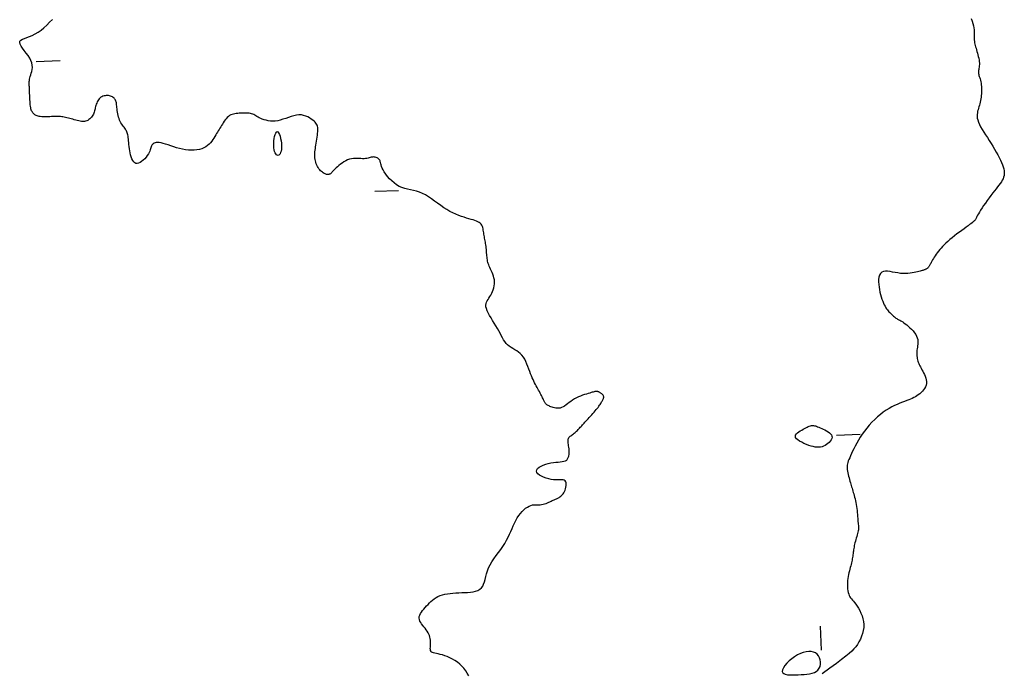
# Model space of a CAD drawing. Header units: millimetres. Extents: x 32690613 to 32693367, y 5343692 to 5344708.
# Tile 707 of 1009: x 32693151 to 32693193, y 5343789 to 5343817. Entities that reach past the tile are written whole.
import ezdxf

# ---------------------------------------------------------------- set-up
doc = ezdxf.new("R2010")
doc.units = ezdxf.units.MM
doc.header["$LTSCALE"] = 20
doc.layers.add('02-DGM_HL_493.00', color=102, linetype='Continuous')

msp = doc.modelspace()

# ---------------------------------------------------------------- linework, layer by layer
at = {"layer": '02-DGM_HL_493.00', "elevation": 493, "flags": 128}
for points in [[(32693170.028, 5343789.357), (32693169.964, 5343789.47), (32693169.897, 5343789.577), (32693169.823, 5343789.679), (32693169.74, 5343789.773), (32693169.649, 5343789.86), (32693169.549, 5343789.938), (32693169.444, 5343790.008), (32693169.336, 5343790.07), (32693169.227, 5343790.125), (32693169.119, 5343790.171), (32693169.015, 5343790.21), (32693168.916, 5343790.242), (32693168.825, 5343790.266), (32693168.743, 5343790.284), (32693168.669, 5343790.299), (32693168.604, 5343790.313), (32693168.548, 5343790.327), (32693168.502, 5343790.343), (32693168.465, 5343790.363), (32693168.438, 5343790.39), (32693168.42, 5343790.424), (32693168.411, 5343790.465), (32693168.408, 5343790.513), (32693168.41, 5343790.566), (32693168.414, 5343790.622), (32693168.418, 5343790.682), (32693168.421, 5343790.744), (32693168.421, 5343790.806), (32693168.416, 5343790.868), (32693168.406, 5343790.93), (32693168.391, 5343790.992), (32693168.37, 5343791.054), (32693168.344, 5343791.116), (32693168.313, 5343791.177), (32693168.277, 5343791.238), (32693168.235, 5343791.299), (32693168.189, 5343791.36), (32693168.14, 5343791.42), (32693168.091, 5343791.481), (32693168.045, 5343791.542), (32693168.004, 5343791.603), (32693167.971, 5343791.664), (32693167.948, 5343791.726), (32693167.938, 5343791.788), (32693167.943, 5343791.851), (32693167.962, 5343791.914), (32693167.992, 5343791.978), (32693168.032, 5343792.042), (32693168.08, 5343792.106), (32693168.134, 5343792.171), (32693168.192, 5343792.236), (32693168.252, 5343792.301), (32693168.312, 5343792.365), (32693168.373, 5343792.429), (32693168.436, 5343792.491), (32693168.503, 5343792.55), (32693168.573, 5343792.605), (32693168.648, 5343792.656), (32693168.73, 5343792.701), (32693168.818, 5343792.74), (32693168.915, 5343792.771), (32693169.018, 5343792.796), (32693169.128, 5343792.815), (32693169.242, 5343792.829), (32693169.361, 5343792.84), (32693169.483, 5343792.848), (32693169.606, 5343792.854), (32693169.731, 5343792.859), (32693169.856, 5343792.864), (32693169.978, 5343792.871), (32693170.097, 5343792.882), (32693170.209, 5343792.898), (32693170.313, 5343792.922), (32693170.407, 5343792.955), (32693170.489, 5343793), (32693170.557, 5343793.058), (32693170.61, 5343793.13), (32693170.65, 5343793.215), (32693170.682, 5343793.312), (32693170.71, 5343793.418), (32693170.737, 5343793.532), (32693170.769, 5343793.652), (32693170.807, 5343793.777), (32693170.858, 5343793.903), (32693170.923, 5343794.031), (32693171, 5343794.159), (32693171.086, 5343794.288), (32693171.178, 5343794.416), (32693171.273, 5343794.545), (32693171.367, 5343794.674), (32693171.457, 5343794.803), (32693171.54, 5343794.931), (32693171.614, 5343795.059), (32693171.679, 5343795.186), (32693171.738, 5343795.311), (32693171.792, 5343795.434), (32693171.843, 5343795.555), (32693171.895, 5343795.672), (32693171.947, 5343795.785), (32693172.003, 5343795.894), (32693172.064, 5343795.998), (32693172.13, 5343796.096), (32693172.198, 5343796.187), (32693172.27, 5343796.269), (32693172.343, 5343796.343), (32693172.417, 5343796.407), (32693172.491, 5343796.459), (32693172.563, 5343796.5), (32693172.634, 5343796.528), (32693172.703, 5343796.545), (32693172.77, 5343796.554), (32693172.836, 5343796.557), (32693172.9, 5343796.557), (32693172.964, 5343796.557), (32693173.027, 5343796.557), (32693173.089, 5343796.562), (32693173.151, 5343796.573), (32693173.212, 5343796.589), (32693173.272, 5343796.609), (32693173.33, 5343796.632), (32693173.386, 5343796.656), (32693173.439, 5343796.681), (32693173.488, 5343796.705), (32693173.533, 5343796.727), (32693173.574, 5343796.746), (32693173.611, 5343796.762), (32693173.645, 5343796.776), (32693173.676, 5343796.79), (32693173.707, 5343796.803), (32693173.736, 5343796.816), (32693173.765, 5343796.83), (32693173.795, 5343796.845), (32693173.826, 5343796.864), (32693173.859, 5343796.885), (32693173.891, 5343796.909), (32693173.924, 5343796.938), (32693173.957, 5343796.972), (32693173.988, 5343797.011), (32693174.018, 5343797.056), (32693174.046, 5343797.108), (32693174.072, 5343797.167), (32693174.094, 5343797.23), (32693174.111, 5343797.295), (32693174.122, 5343797.359), (32693174.125, 5343797.421), (32693174.12, 5343797.476), (32693174.105, 5343797.523), (32693174.079, 5343797.56), (32693174.04, 5343797.584), (32693173.99, 5343797.597), (32693173.929, 5343797.602), (32693173.858, 5343797.603), (32693173.778, 5343797.603), (32693173.69, 5343797.603), (32693173.594, 5343797.608), (32693173.492, 5343797.62), (32693173.386, 5343797.642), (32693173.278, 5343797.672), (32693173.173, 5343797.711), (32693173.077, 5343797.755), (32693172.994, 5343797.804), (32693172.928, 5343797.857), (32693172.884, 5343797.912), (32693172.867, 5343797.968), (32693172.88, 5343798.024), (32693172.92, 5343798.079), (32693172.982, 5343798.131), (32693173.062, 5343798.179), (32693173.157, 5343798.223), (32693173.26, 5343798.262), (32693173.369, 5343798.293), (32693173.479, 5343798.318), (32693173.586, 5343798.333), (32693173.688, 5343798.344), (32693173.784, 5343798.35), (32693173.874, 5343798.357), (32693173.955, 5343798.366), (32693174.028, 5343798.38), (32693174.09, 5343798.402), (32693174.142, 5343798.435), (32693174.181, 5343798.481), (32693174.21, 5343798.538), (32693174.229, 5343798.603), (32693174.24, 5343798.674), (32693174.245, 5343798.749), (32693174.244, 5343798.825), (32693174.239, 5343798.899), (32693174.232, 5343798.97), (32693174.224, 5343799.034), (32693174.216, 5343799.092), (32693174.208, 5343799.145), (32693174.202, 5343799.193), (32693174.2, 5343799.236), (32693174.201, 5343799.275), (32693174.206, 5343799.311), (32693174.217, 5343799.344), (32693174.235, 5343799.375), (32693174.258, 5343799.404), (32693174.286, 5343799.431), (32693174.317, 5343799.458), (32693174.351, 5343799.484), (32693174.387, 5343799.509), (32693174.423, 5343799.535), (32693174.459, 5343799.562), (32693174.494, 5343799.59), (32693174.527, 5343799.619), (32693174.56, 5343799.65), (32693174.592, 5343799.68), (32693174.623, 5343799.712), (32693174.653, 5343799.744), (32693174.683, 5343799.776), (32693174.714, 5343799.809), (32693174.744, 5343799.841), (32693174.774, 5343799.874), (32693174.806, 5343799.908), (32693174.839, 5343799.944), (32693174.873, 5343799.981), (32693174.91, 5343800.021), (32693174.95, 5343800.065), (32693174.994, 5343800.111), (32693175.04, 5343800.162), (32693175.09, 5343800.216), (32693175.141, 5343800.271), (32693175.193, 5343800.329), (32693175.244, 5343800.386), (32693175.294, 5343800.443), (32693175.341, 5343800.499), (32693175.385, 5343800.552), (32693175.425, 5343800.602), (32693175.46, 5343800.649), (32693175.492, 5343800.693), (32693175.52, 5343800.734), (32693175.546, 5343800.773), (32693175.57, 5343800.81), (32693175.591, 5343800.845), (32693175.611, 5343800.878), (32693175.63, 5343800.909), (32693175.648, 5343800.939), (32693175.664, 5343800.967), (32693175.677, 5343800.994), (32693175.688, 5343801.02), (32693175.695, 5343801.045), (32693175.698, 5343801.069), (32693175.697, 5343801.092), (32693175.692, 5343801.115), (32693175.683, 5343801.136), (32693175.67, 5343801.157), (32693175.655, 5343801.177), (32693175.637, 5343801.196), (32693175.617, 5343801.214), (32693175.596, 5343801.231), (32693175.575, 5343801.246), (32693175.553, 5343801.26), (32693175.532, 5343801.273), (32693175.51, 5343801.284), (32693175.489, 5343801.294), (32693175.467, 5343801.302), (32693175.445, 5343801.308), (32693175.422, 5343801.312), (32693175.4, 5343801.314), (32693175.376, 5343801.314), (32693175.351, 5343801.312), (32693175.324, 5343801.308), (32693175.292, 5343801.301), (32693175.256, 5343801.292), (32693175.214, 5343801.281), (32693175.165, 5343801.267), (32693175.108, 5343801.25), (32693175.041, 5343801.231), (32693174.968, 5343801.208), (32693174.888, 5343801.183), (32693174.805, 5343801.154), (32693174.719, 5343801.121), (32693174.633, 5343801.085), (32693174.548, 5343801.044), (32693174.467, 5343801), (32693174.39, 5343800.951), (32693174.317, 5343800.899), (32693174.247, 5343800.847), (32693174.181, 5343800.796), (32693174.117, 5343800.748), (32693174.054, 5343800.705), (32693173.992, 5343800.668), (32693173.93, 5343800.64), (32693173.869, 5343800.621), (32693173.807, 5343800.612), (32693173.747, 5343800.611), (32693173.687, 5343800.616), (32693173.631, 5343800.626), (32693173.576, 5343800.639), (32693173.526, 5343800.655), (32693173.479, 5343800.672), (32693173.437, 5343800.689), (32693173.399, 5343800.706), (32693173.365, 5343800.722), (32693173.336, 5343800.739), (32693173.309, 5343800.757), (32693173.286, 5343800.775), (32693173.266, 5343800.794), (32693173.248, 5343800.813), (32693173.233, 5343800.834), (32693173.219, 5343800.856), (32693173.206, 5343800.881), (32693173.193, 5343800.908), (32693173.18, 5343800.937), (32693173.166, 5343800.97), (32693173.15, 5343801.007), (32693173.131, 5343801.048), (32693173.109, 5343801.093), (32693173.084, 5343801.142), (32693173.056, 5343801.195), (32693173.027, 5343801.25), (32693172.996, 5343801.308), (32693172.963, 5343801.367), (32693172.93, 5343801.428), (32693172.897, 5343801.489), (32693172.863, 5343801.55), (32693172.829, 5343801.613), (32693172.795, 5343801.677), (32693172.761, 5343801.744), (32693172.727, 5343801.815), (32693172.693, 5343801.891), (32693172.659, 5343801.973), (32693172.624, 5343802.062), (32693172.589, 5343802.158), (32693172.552, 5343802.259), (32693172.514, 5343802.363), (32693172.473, 5343802.468), (32693172.427, 5343802.57), (32693172.377, 5343802.668), (32693172.322, 5343802.759), (32693172.26, 5343802.84), (32693172.191, 5343802.91), (32693172.117, 5343802.971), (32693172.039, 5343803.024), (32693171.959, 5343803.073), (32693171.879, 5343803.12), (32693171.802, 5343803.168), (32693171.728, 5343803.219), (32693171.659, 5343803.275), (32693171.598, 5343803.339), (32693171.542, 5343803.411), (32693171.49, 5343803.489), (32693171.441, 5343803.574), (32693171.392, 5343803.665), (32693171.341, 5343803.761), (32693171.288, 5343803.862), (32693171.229, 5343803.967), (32693171.165, 5343804.076), (32693171.096, 5343804.186), (32693171.027, 5343804.297), (32693170.96, 5343804.407), (32693170.897, 5343804.513), (32693170.842, 5343804.615), (32693170.797, 5343804.71), (32693170.766, 5343804.797), (32693170.749, 5343804.875), (32693170.747, 5343804.945), (32693170.757, 5343805.009), (32693170.776, 5343805.069), (32693170.803, 5343805.126), (32693170.837, 5343805.183), (32693170.874, 5343805.241), (32693170.913, 5343805.303), (32693170.952, 5343805.37), (32693170.989, 5343805.441), (32693171.024, 5343805.516), (32693171.054, 5343805.594), (32693171.08, 5343805.674), (32693171.098, 5343805.756), (32693171.109, 5343805.839), (32693171.111, 5343805.923), (32693171.103, 5343806.005), (32693171.086, 5343806.087), (32693171.063, 5343806.168), (32693171.034, 5343806.246), (32693171.003, 5343806.322), (32693170.971, 5343806.394), (32693170.939, 5343806.462), (32693170.909, 5343806.526), (32693170.884, 5343806.585), (32693170.863, 5343806.641), (32693170.845, 5343806.693), (32693170.83, 5343806.744), (32693170.818, 5343806.795), (32693170.808, 5343806.846), (32693170.8, 5343806.899), (32693170.793, 5343806.955), (32693170.787, 5343807.015), (32693170.781, 5343807.079), (32693170.776, 5343807.144), (32693170.771, 5343807.212), (32693170.765, 5343807.279), (32693170.759, 5343807.347), (32693170.752, 5343807.412), (32693170.744, 5343807.476), (32693170.735, 5343807.537), (32693170.725, 5343807.595), (32693170.714, 5343807.651), (32693170.702, 5343807.706), (32693170.691, 5343807.76), (32693170.68, 5343807.814), (32693170.669, 5343807.868), (32693170.66, 5343807.923), (32693170.652, 5343807.98), (32693170.645, 5343808.037), (32693170.637, 5343808.094), (32693170.626, 5343808.15), (32693170.613, 5343808.205), (32693170.596, 5343808.256), (32693170.573, 5343808.304), (32693170.544, 5343808.347), (32693170.507, 5343808.384), (32693170.463, 5343808.418), (32693170.411, 5343808.448), (32693170.351, 5343808.475), (32693170.284, 5343808.5), (32693170.208, 5343808.525), (32693170.125, 5343808.55), (32693170.034, 5343808.577), (32693169.936, 5343808.606), (32693169.83, 5343808.638), (32693169.718, 5343808.675), (32693169.601, 5343808.716), (32693169.48, 5343808.765), (32693169.356, 5343808.82), (32693169.23, 5343808.884), (32693169.102, 5343808.958), (32693168.974, 5343809.041), (32693168.845, 5343809.131), (32693168.716, 5343809.225), (32693168.588, 5343809.32), (32693168.459, 5343809.412), (32693168.33, 5343809.498), (32693168.202, 5343809.575), (32693168.075, 5343809.64), (32693167.948, 5343809.691), (32693167.822, 5343809.729), (32693167.697, 5343809.76), (32693167.574, 5343809.787), (32693167.453, 5343809.815), (32693167.334, 5343809.846), (32693167.217, 5343809.885), (32693167.104, 5343809.936), (32693166.994, 5343810.001), (32693166.889, 5343810.079), (32693166.789, 5343810.167), (32693166.697, 5343810.26), (32693166.613, 5343810.357), (32693166.538, 5343810.453), (32693166.475, 5343810.546), (32693166.424, 5343810.632), (32693166.385, 5343810.709), (32693166.357, 5343810.777), (32693166.338, 5343810.836), (32693166.325, 5343810.889), (32693166.315, 5343810.935), (32693166.307, 5343810.975), (32693166.296, 5343811.011), (32693166.282, 5343811.043), (32693166.262, 5343811.073), (32693166.237, 5343811.099), (32693166.207, 5343811.121), (32693166.173, 5343811.14), (32693166.135, 5343811.155), (32693166.096, 5343811.165), (32693166.055, 5343811.171), (32693166.013, 5343811.172), (32693165.972, 5343811.168), (32693165.929, 5343811.16), (32693165.886, 5343811.149), (32693165.841, 5343811.137), (32693165.793, 5343811.125), (32693165.742, 5343811.114), (32693165.687, 5343811.106), (32693165.627, 5343811.101), (32693165.562, 5343811.101), (32693165.492, 5343811.104), (32693165.418, 5343811.108), (32693165.342, 5343811.111), (32693165.262, 5343811.111), (32693165.181, 5343811.107), (32693165.099, 5343811.097), (32693165.016, 5343811.077), (32693164.934, 5343811.048), (32693164.853, 5343811.011), (32693164.775, 5343810.967), (32693164.7, 5343810.918), (32693164.629, 5343810.867), (32693164.564, 5343810.815), (32693164.504, 5343810.764), (32693164.452, 5343810.716), (32693164.408, 5343810.673), (32693164.37, 5343810.634), (32693164.339, 5343810.6), (32693164.312, 5343810.57), (32693164.288, 5343810.543), (32693164.267, 5343810.52), (32693164.248, 5343810.5), (32693164.228, 5343810.482), (32693164.207, 5343810.467), (32693164.185, 5343810.454), (32693164.161, 5343810.445), (32693164.136, 5343810.438), (32693164.11, 5343810.435), (32693164.081, 5343810.435), (32693164.05, 5343810.44), (32693164.018, 5343810.449), (32693163.983, 5343810.463), (32693163.946, 5343810.481), (32693163.909, 5343810.503), (32693163.871, 5343810.53), (32693163.833, 5343810.561), (32693163.795, 5343810.596), (32693163.759, 5343810.636), (32693163.725, 5343810.679), (32693163.693, 5343810.727), (32693163.664, 5343810.778), (32693163.638, 5343810.832), (32693163.615, 5343810.889), (32693163.595, 5343810.948), (32693163.579, 5343811.008), (32693163.566, 5343811.069), (32693163.557, 5343811.132), (32693163.553, 5343811.194), (32693163.552, 5343811.257), (32693163.554, 5343811.321), (32693163.56, 5343811.387), (32693163.567, 5343811.455), (32693163.577, 5343811.525), (32693163.588, 5343811.599), (32693163.6, 5343811.675), (32693163.613, 5343811.756), (32693163.626, 5343811.839), (32693163.638, 5343811.922), (32693163.65, 5343812.006), (32693163.66, 5343812.087), (32693163.669, 5343812.165), (32693163.675, 5343812.238), (32693163.678, 5343812.304), (32693163.678, 5343812.363), (32693163.674, 5343812.415), (32693163.665, 5343812.462), (32693163.651, 5343812.506), (32693163.63, 5343812.548), (32693163.602, 5343812.588), (32693163.566, 5343812.63), (32693163.522, 5343812.673), (32693163.469, 5343812.719), (32693163.407, 5343812.767), (32693163.337, 5343812.813), (32693163.26, 5343812.856), (32693163.175, 5343812.892), (32693163.084, 5343812.92), (32693162.988, 5343812.937), (32693162.886, 5343812.94), (32693162.78, 5343812.929), (32693162.67, 5343812.905), (32693162.558, 5343812.872), (32693162.444, 5343812.834), (32693162.329, 5343812.794), (32693162.215, 5343812.756), (32693162.103, 5343812.722), (32693161.992, 5343812.697), (32693161.885, 5343812.682), (32693161.783, 5343812.679), (32693161.684, 5343812.684), (32693161.591, 5343812.697), (32693161.503, 5343812.715), (32693161.422, 5343812.739), (32693161.347, 5343812.766), (32693161.28, 5343812.794), (32693161.22, 5343812.823), (32693161.166, 5343812.851), (32693161.117, 5343812.879), (32693161.072, 5343812.906), (32693161.029, 5343812.93), (32693160.986, 5343812.953), (32693160.943, 5343812.972), (32693160.897, 5343812.987), (32693160.848, 5343812.999), (32693160.795, 5343813.008), (32693160.74, 5343813.013), (32693160.682, 5343813.016), (32693160.622, 5343813.016), (32693160.561, 5343813.015), (32693160.5, 5343813.014), (32693160.437, 5343813.011), (32693160.375, 5343813.009), (32693160.313, 5343813.005), (32693160.251, 5343813), (32693160.191, 5343812.991), (32693160.133, 5343812.979), (32693160.076, 5343812.962), (32693160.021, 5343812.939), (32693159.969, 5343812.91), (32693159.919, 5343812.873), (32693159.872, 5343812.829), (32693159.828, 5343812.78), (32693159.786, 5343812.727), (32693159.746, 5343812.671), (32693159.707, 5343812.613), (32693159.67, 5343812.554), (32693159.634, 5343812.496), (32693159.6, 5343812.439), (32693159.565, 5343812.383), (32693159.531, 5343812.328), (32693159.497, 5343812.272), (32693159.463, 5343812.215), (32693159.427, 5343812.157), (32693159.391, 5343812.097), (32693159.352, 5343812.035), (32693159.312, 5343811.969), (32693159.269, 5343811.902), (32693159.221, 5343811.835), (32693159.169, 5343811.769), (32693159.112, 5343811.706), (32693159.047, 5343811.648), (32693158.974, 5343811.595), (32693158.893, 5343811.55), (32693158.802, 5343811.513), (32693158.703, 5343811.486), (32693158.597, 5343811.467), (32693158.484, 5343811.457), (32693158.366, 5343811.455), (32693158.244, 5343811.461), (32693158.12, 5343811.476), (32693157.994, 5343811.498), (32693157.868, 5343811.528), (32693157.743, 5343811.563), (32693157.621, 5343811.602), (32693157.502, 5343811.642), (32693157.389, 5343811.681), (32693157.282, 5343811.716), (32693157.184, 5343811.746), (32693157.094, 5343811.769), (32693157.015, 5343811.781), (32693156.947, 5343811.785), (32693156.888, 5343811.781), (32693156.837, 5343811.769), (32693156.795, 5343811.751), (32693156.76, 5343811.728), (32693156.731, 5343811.701), (32693156.709, 5343811.67), (32693156.692, 5343811.637), (32693156.678, 5343811.601), (32693156.665, 5343811.561), (32693156.652, 5343811.519), (32693156.637, 5343811.472), (32693156.617, 5343811.42), (32693156.591, 5343811.364), (32693156.556, 5343811.303), (32693156.513, 5343811.237), (32693156.46, 5343811.168), (32693156.402, 5343811.1), (32693156.339, 5343811.037), (32693156.274, 5343810.982), (32693156.209, 5343810.937), (32693156.146, 5343810.907), (32693156.086, 5343810.895), (32693156.031, 5343810.903), (32693155.983, 5343810.93), (32693155.939, 5343810.972), (32693155.9, 5343811.029), (32693155.866, 5343811.096), (32693155.837, 5343811.173), (32693155.812, 5343811.256), (32693155.79, 5343811.342), (32693155.773, 5343811.431), (32693155.759, 5343811.519), (32693155.748, 5343811.607), (32693155.739, 5343811.693), (32693155.731, 5343811.776), (32693155.724, 5343811.854), (32693155.717, 5343811.927), (32693155.709, 5343811.993), (32693155.701, 5343812.051), (32693155.692, 5343812.103), (32693155.681, 5343812.149), (32693155.668, 5343812.191), (32693155.652, 5343812.23), (32693155.634, 5343812.267), (32693155.614, 5343812.304), (32693155.59, 5343812.34), (32693155.563, 5343812.379), (32693155.533, 5343812.419), (32693155.501, 5343812.461), (32693155.469, 5343812.507), (32693155.436, 5343812.555), (32693155.405, 5343812.607), (32693155.375, 5343812.662), (32693155.348, 5343812.721), (32693155.325, 5343812.785), (32693155.304, 5343812.852), (32693155.287, 5343812.92), (32693155.272, 5343812.99), (32693155.26, 5343813.059), (32693155.25, 5343813.127), (32693155.241, 5343813.191), (32693155.234, 5343813.252), (32693155.229, 5343813.308), (32693155.223, 5343813.359), (32693155.218, 5343813.406), (32693155.211, 5343813.448), (32693155.203, 5343813.488), (32693155.192, 5343813.524), (32693155.178, 5343813.558), (32693155.161, 5343813.589), (32693155.138, 5343813.619), (32693155.112, 5343813.646), (32693155.082, 5343813.671), (32693155.048, 5343813.694), (32693155.01, 5343813.713), (32693154.97, 5343813.729), (32693154.928, 5343813.741), (32693154.883, 5343813.75), (32693154.836, 5343813.754), (32693154.788, 5343813.753), (32693154.74, 5343813.748), (32693154.693, 5343813.739), (32693154.646, 5343813.724), (32693154.602, 5343813.705), (32693154.56, 5343813.68), (32693154.522, 5343813.65), (32693154.488, 5343813.615), (32693154.458, 5343813.575), (32693154.431, 5343813.531), (32693154.407, 5343813.485), (32693154.387, 5343813.437), (32693154.369, 5343813.387), (32693154.353, 5343813.338), (32693154.339, 5343813.289), (32693154.327, 5343813.242), (32693154.315, 5343813.196), (32693154.304, 5343813.151), (32693154.292, 5343813.107), (32693154.279, 5343813.063), (32693154.264, 5343813.02), (32693154.246, 5343812.978), (32693154.224, 5343812.935), (32693154.199, 5343812.893), (32693154.169, 5343812.851), (32693154.136, 5343812.811), (32693154.099, 5343812.774), (32693154.059, 5343812.741), (32693154.015, 5343812.712), (32693153.968, 5343812.689), (32693153.918, 5343812.673), (32693153.865, 5343812.664), (32693153.809, 5343812.662), (32693153.751, 5343812.666), (32693153.692, 5343812.675), (32693153.631, 5343812.687), (32693153.569, 5343812.702), (32693153.506, 5343812.72), (32693153.443, 5343812.738), (32693153.379, 5343812.756), (32693153.316, 5343812.774), (32693153.254, 5343812.792), (32693153.193, 5343812.808), (32693153.133, 5343812.823), (32693153.075, 5343812.837), (32693153.019, 5343812.849), (32693152.965, 5343812.858), (32693152.914, 5343812.865), (32693152.864, 5343812.87), (32693152.816, 5343812.873), (32693152.767, 5343812.875), (32693152.716, 5343812.875), (32693152.664, 5343812.874), (32693152.608, 5343812.872), (32693152.548, 5343812.87), (32693152.483, 5343812.867), (32693152.415, 5343812.865), (32693152.344, 5343812.863), (32693152.273, 5343812.862), (32693152.203, 5343812.862), (32693152.135, 5343812.863), (32693152.072, 5343812.866), (32693152.014, 5343812.871), (32693151.963, 5343812.879), (32693151.918, 5343812.888), (32693151.88, 5343812.9), (32693151.846, 5343812.913), (32693151.816, 5343812.928), (32693151.789, 5343812.945), (32693151.765, 5343812.963), (32693151.743, 5343812.983), (32693151.722, 5343813.004), (32693151.702, 5343813.026), (32693151.683, 5343813.051), (32693151.665, 5343813.08), (32693151.649, 5343813.113), (32693151.635, 5343813.151), (32693151.622, 5343813.194), (32693151.61, 5343813.245), (32693151.601, 5343813.302), (32693151.593, 5343813.365), (32693151.586, 5343813.432), (32693151.581, 5343813.502), (32693151.576, 5343813.573), (32693151.573, 5343813.643), (32693151.57, 5343813.712), (32693151.567, 5343813.777), (32693151.565, 5343813.837), (32693151.563, 5343813.892), (32693151.561, 5343813.943), (32693151.559, 5343813.992), (32693151.557, 5343814.037), (32693151.555, 5343814.081), (32693151.554, 5343814.123), (32693151.552, 5343814.165), (32693151.551, 5343814.207), (32693151.55, 5343814.249), (32693151.55, 5343814.293), (32693151.552, 5343814.339), (32693151.557, 5343814.387), (32693151.565, 5343814.439), (32693151.576, 5343814.495), (32693151.592, 5343814.556), (32693151.613, 5343814.622), (32693151.635, 5343814.693), (32693151.655, 5343814.77), (32693151.671, 5343814.851), (32693151.679, 5343814.937), (32693151.676, 5343815.028), (32693151.658, 5343815.124), (32693151.622, 5343815.224), (32693151.567, 5343815.329), (32693151.497, 5343815.435), (32693151.42, 5343815.541), (32693151.341, 5343815.644), (32693151.268, 5343815.743), (32693151.207, 5343815.834), (32693151.165, 5343815.915), (32693151.147, 5343815.984), (32693151.16, 5343816.04), (32693151.201, 5343816.085), (32693151.265, 5343816.124), (32693151.349, 5343816.159), (32693151.449, 5343816.195), (32693151.56, 5343816.235), (32693151.678, 5343816.283), (32693151.801, 5343816.343), (32693151.923, 5343816.418), (32693152.044, 5343816.507), (32693152.166, 5343816.607), (32693152.286, 5343816.717), (32693152.407, 5343816.834), (32693152.527, 5343816.958)], [(32693191.139, 5343816.991), (32693191.18, 5343816.884), (32693191.213, 5343816.782), (32693191.238, 5343816.686), (32693191.254, 5343816.596), (32693191.264, 5343816.51), (32693191.269, 5343816.43), (32693191.271, 5343816.354), (32693191.27, 5343816.283), (32693191.27, 5343816.215), (32693191.271, 5343816.151), (32693191.275, 5343816.09), (32693191.282, 5343816.031), (32693191.291, 5343815.974), (32693191.303, 5343815.917), (32693191.316, 5343815.86), (32693191.332, 5343815.801), (32693191.349, 5343815.74), (32693191.368, 5343815.676), (32693191.388, 5343815.609), (32693191.408, 5343815.538), (32693191.427, 5343815.465), (32693191.446, 5343815.392), (32693191.462, 5343815.319), (32693191.475, 5343815.247), (32693191.485, 5343815.179), (32693191.49, 5343815.114), (32693191.49, 5343815.054), (32693191.486, 5343814.998), (32693191.479, 5343814.946), (32693191.471, 5343814.898), (32693191.462, 5343814.852), (32693191.455, 5343814.808), (32693191.45, 5343814.765), (32693191.45, 5343814.723), (32693191.454, 5343814.682), (32693191.462, 5343814.64), (32693191.474, 5343814.596), (32693191.488, 5343814.551), (32693191.503, 5343814.503), (32693191.519, 5343814.452), (32693191.534, 5343814.397), (32693191.548, 5343814.338), (32693191.56, 5343814.273), (32693191.569, 5343814.205), (32693191.576, 5343814.132), (32693191.58, 5343814.058), (32693191.581, 5343813.982), (32693191.581, 5343813.905), (32693191.577, 5343813.829), (32693191.571, 5343813.755), (32693191.562, 5343813.683), (32693191.551, 5343813.613), (32693191.537, 5343813.545), (32693191.523, 5343813.479), (32693191.506, 5343813.413), (32693191.489, 5343813.349), (32693191.471, 5343813.286), (32693191.453, 5343813.222), (32693191.434, 5343813.159), (32693191.418, 5343813.095), (32693191.405, 5343813.028), (32693191.397, 5343812.959), (32693191.395, 5343812.887), (32693191.402, 5343812.81), (32693191.419, 5343812.727), (32693191.448, 5343812.638), (32693191.489, 5343812.542), (32693191.541, 5343812.44), (32693191.603, 5343812.332), (32693191.672, 5343812.22), (32693191.747, 5343812.104), (32693191.825, 5343811.985), (32693191.904, 5343811.864), (32693191.983, 5343811.742), (32693192.059, 5343811.62), (32693192.132, 5343811.499), (32693192.201, 5343811.379), (32693192.266, 5343811.263), (32693192.325, 5343811.15), (32693192.378, 5343811.042), (32693192.424, 5343810.939), (32693192.463, 5343810.843), (32693192.494, 5343810.754), (32693192.517, 5343810.672), (32693192.531, 5343810.595), (32693192.538, 5343810.523), (32693192.537, 5343810.454), (32693192.528, 5343810.388), (32693192.511, 5343810.324), (32693192.486, 5343810.26), (32693192.453, 5343810.196), (32693192.413, 5343810.131), (32693192.367, 5343810.064), (32693192.314, 5343809.993), (32693192.255, 5343809.918), (32693192.191, 5343809.838), (32693192.123, 5343809.752), (32693192.05, 5343809.66), (32693191.975, 5343809.559), (32693191.897, 5343809.454), (32693191.819, 5343809.345), (32693191.743, 5343809.237), (32693191.67, 5343809.131), (32693191.602, 5343809.03), (32693191.542, 5343808.937), (32693191.49, 5343808.854), (32693191.448, 5343808.783), (32693191.415, 5343808.724), (32693191.389, 5343808.674), (32693191.368, 5343808.634), (32693191.352, 5343808.6), (32693191.338, 5343808.571), (32693191.325, 5343808.546), (32693191.311, 5343808.524), (32693191.295, 5343808.503), (32693191.275, 5343808.482), (32693191.25, 5343808.459), (32693191.22, 5343808.433), (32693191.182, 5343808.404), (32693191.135, 5343808.369), (32693191.079, 5343808.328), (32693191.012, 5343808.279), (32693190.933, 5343808.222), (32693190.845, 5343808.158), (32693190.749, 5343808.087), (32693190.649, 5343808.013), (32693190.547, 5343807.935), (32693190.444, 5343807.856), (32693190.345, 5343807.777), (32693190.251, 5343807.699), (32693190.164, 5343807.624), (32693190.084, 5343807.551), (32693190.01, 5343807.481), (32693189.943, 5343807.412), (32693189.881, 5343807.345), (32693189.824, 5343807.28), (32693189.771, 5343807.215), (32693189.722, 5343807.15), (32693189.676, 5343807.086), (32693189.633, 5343807.022), (32693189.593, 5343806.961), (32693189.557, 5343806.901), (32693189.524, 5343806.845), (32693189.493, 5343806.792), (32693189.467, 5343806.744), (32693189.443, 5343806.701), (32693189.423, 5343806.664), (32693189.405, 5343806.633), (32693189.39, 5343806.606), (32693189.376, 5343806.582), (32693189.364, 5343806.563), (32693189.352, 5343806.546), (32693189.341, 5343806.531), (32693189.329, 5343806.518), (32693189.317, 5343806.505), (32693189.304, 5343806.493), (32693189.289, 5343806.482), (32693189.273, 5343806.471), (32693189.256, 5343806.461), (32693189.238, 5343806.451), (32693189.217, 5343806.442), (32693189.195, 5343806.433), (32693189.171, 5343806.425), (32693189.144, 5343806.416), (32693189.114, 5343806.407), (32693189.079, 5343806.398), (32693189.04, 5343806.388), (32693188.995, 5343806.377), (32693188.944, 5343806.364), (32693188.886, 5343806.35), (32693188.82, 5343806.334), (32693188.747, 5343806.318), (32693188.667, 5343806.303), (32693188.58, 5343806.289), (32693188.488, 5343806.279), (32693188.39, 5343806.273), (32693188.287, 5343806.274), (32693188.179, 5343806.281), (32693188.068, 5343806.296), (32693187.955, 5343806.315), (32693187.842, 5343806.336), (32693187.734, 5343806.354), (32693187.631, 5343806.366), (32693187.537, 5343806.367), (32693187.454, 5343806.355), (32693187.385, 5343806.325), (32693187.332, 5343806.275), (32693187.294, 5343806.207), (32693187.269, 5343806.124), (32693187.256, 5343806.029), (32693187.253, 5343805.926), (32693187.259, 5343805.817), (32693187.271, 5343805.706), (32693187.289, 5343805.596), (32693187.311, 5343805.489), (32693187.335, 5343805.387), (32693187.363, 5343805.29), (32693187.393, 5343805.198), (32693187.425, 5343805.113), (32693187.457, 5343805.033), (32693187.491, 5343804.961), (32693187.525, 5343804.896), (32693187.558, 5343804.838), (32693187.591, 5343804.788), (32693187.624, 5343804.743), (32693187.657, 5343804.703), (32693187.69, 5343804.667), (32693187.723, 5343804.634), (32693187.755, 5343804.603), (32693187.788, 5343804.573), (32693187.82, 5343804.543), (32693187.852, 5343804.513), (32693187.885, 5343804.484), (32693187.917, 5343804.456), (32693187.949, 5343804.429), (32693187.982, 5343804.404), (32693188.014, 5343804.381), (32693188.046, 5343804.36), (32693188.078, 5343804.342), (32693188.111, 5343804.324), (32693188.146, 5343804.307), (32693188.183, 5343804.287), (32693188.223, 5343804.265), (32693188.268, 5343804.238), (32693188.318, 5343804.205), (32693188.373, 5343804.165), (32693188.435, 5343804.116), (32693188.502, 5343804.059), (32693188.57, 5343803.997), (32693188.638, 5343803.93), (32693188.702, 5343803.859), (32693188.761, 5343803.787), (32693188.812, 5343803.714), (32693188.852, 5343803.641), (32693188.88, 5343803.571), (32693188.897, 5343803.502), (32693188.905, 5343803.435), (32693188.905, 5343803.369), (32693188.9, 5343803.304), (32693188.892, 5343803.24), (32693188.882, 5343803.177), (32693188.873, 5343803.114), (32693188.866, 5343803.051), (32693188.862, 5343802.989), (32693188.861, 5343802.927), (32693188.862, 5343802.867), (32693188.865, 5343802.808), (32693188.872, 5343802.75), (32693188.88, 5343802.695), (32693188.891, 5343802.642), (32693188.905, 5343802.592), (32693188.921, 5343802.543), (32693188.94, 5343802.495), (32693188.962, 5343802.447), (32693188.986, 5343802.397), (32693189.013, 5343802.346), (32693189.042, 5343802.291), (32693189.074, 5343802.232), (32693189.109, 5343802.169), (32693189.145, 5343802.101), (32693189.179, 5343802.03), (32693189.21, 5343801.956), (32693189.236, 5343801.881), (32693189.255, 5343801.805), (32693189.265, 5343801.73), (32693189.264, 5343801.656), (32693189.25, 5343801.584), (32693189.224, 5343801.514), (32693189.189, 5343801.447), (32693189.146, 5343801.384), (32693189.096, 5343801.324), (32693189.04, 5343801.268), (32693188.982, 5343801.216), (32693188.921, 5343801.17), (32693188.86, 5343801.128), (32693188.798, 5343801.091), (32693188.734, 5343801.056), (32693188.666, 5343801.024), (32693188.595, 5343800.993), (32693188.519, 5343800.963), (32693188.437, 5343800.931), (32693188.348, 5343800.897), (32693188.252, 5343800.861), (32693188.149, 5343800.82), (32693188.041, 5343800.775), (32693187.927, 5343800.724), (32693187.811, 5343800.667), (32693187.691, 5343800.602), (32693187.57, 5343800.528), (32693187.448, 5343800.445), (32693187.327, 5343800.352), (32693187.207, 5343800.25), (32693187.089, 5343800.14), (32693186.975, 5343800.023), (32693186.864, 5343799.902), (32693186.759, 5343799.777), (32693186.66, 5343799.65), (32693186.567, 5343799.521), (32693186.482, 5343799.393), (32693186.405, 5343799.266), (32693186.334, 5343799.143), (32693186.27, 5343799.023), (32693186.213, 5343798.909), (32693186.161, 5343798.802), (32693186.115, 5343798.702), (32693186.074, 5343798.612), (32693186.038, 5343798.532), (32693186.007, 5343798.461), (32693185.981, 5343798.397), (32693185.96, 5343798.337), (32693185.944, 5343798.28), (32693185.933, 5343798.224), (32693185.928, 5343798.166), (32693185.927, 5343798.106), (32693185.932, 5343798.041), (32693185.942, 5343797.973), (32693185.955, 5343797.901), (32693185.972, 5343797.828), (32693185.99, 5343797.755), (32693186.01, 5343797.682), (32693186.03, 5343797.612), (32693186.049, 5343797.544), (32693186.068, 5343797.48), (32693186.086, 5343797.419), (32693186.103, 5343797.36), (32693186.12, 5343797.303), (32693186.136, 5343797.247), (32693186.153, 5343797.19), (32693186.17, 5343797.132), (32693186.187, 5343797.071), (32693186.206, 5343797.008), (32693186.225, 5343796.941), (32693186.244, 5343796.872), (32693186.263, 5343796.8), (32693186.281, 5343796.725), (32693186.298, 5343796.647), (32693186.313, 5343796.567), (32693186.327, 5343796.484), (32693186.339, 5343796.399), (32693186.348, 5343796.313), (32693186.357, 5343796.227), (32693186.363, 5343796.143), (32693186.369, 5343796.061), (32693186.375, 5343795.983), (32693186.38, 5343795.911), (32693186.386, 5343795.845), (32693186.391, 5343795.786), (32693186.397, 5343795.733), (32693186.402, 5343795.685), (32693186.405, 5343795.641), (32693186.407, 5343795.597), (32693186.407, 5343795.553), (32693186.403, 5343795.507), (32693186.396, 5343795.458), (32693186.385, 5343795.404), (32693186.37, 5343795.345), (32693186.353, 5343795.283), (32693186.335, 5343795.219), (32693186.315, 5343795.154), (32693186.296, 5343795.088), (32693186.277, 5343795.022), (32693186.259, 5343794.958), (32693186.244, 5343794.896), (32693186.231, 5343794.836), (32693186.22, 5343794.778), (32693186.21, 5343794.721), (32693186.201, 5343794.665), (32693186.193, 5343794.61), (32693186.186, 5343794.556), (32693186.179, 5343794.502), (32693186.173, 5343794.448), (32693186.165, 5343794.394), (32693186.158, 5343794.339), (32693186.149, 5343794.283), (32693186.139, 5343794.227), (32693186.128, 5343794.168), (32693186.115, 5343794.108), (32693186.1, 5343794.046), (32693186.082, 5343793.982), (32693186.063, 5343793.915), (32693186.043, 5343793.846), (32693186.024, 5343793.773), (32693186.004, 5343793.698), (32693185.987, 5343793.62), (32693185.971, 5343793.539), (32693185.958, 5343793.455), (32693185.949, 5343793.367), (32693185.944, 5343793.277), (32693185.943, 5343793.188), (32693185.945, 5343793.1), (32693185.952, 5343793.014), (32693185.962, 5343792.934), (32693185.977, 5343792.86), (32693185.996, 5343792.794), (32693186.019, 5343792.736), (32693186.047, 5343792.686), (32693186.079, 5343792.639), (32693186.114, 5343792.594), (32693186.154, 5343792.547), (32693186.198, 5343792.497), (32693186.245, 5343792.439), (32693186.296, 5343792.372), (32693186.35, 5343792.293), (32693186.406, 5343792.203), (32693186.46, 5343792.104), (32693186.511, 5343791.996), (32693186.556, 5343791.883), (32693186.592, 5343791.764), (32693186.617, 5343791.642), (32693186.63, 5343791.517), (32693186.627, 5343791.392), (32693186.61, 5343791.268), (32693186.58, 5343791.145), (32693186.539, 5343791.024), (32693186.489, 5343790.907), (32693186.429, 5343790.794), (32693186.363, 5343790.687), (32693186.291, 5343790.587), (32693186.213, 5343790.493), (32693186.123, 5343790.399), (32693186.012, 5343790.299), (32693185.874, 5343790.185), (32693185.699, 5343790.05), (32693185.48, 5343789.887), (32693185.208, 5343789.688), (32693184.876, 5343789.447)], [(32693152.845, 5343815.216), (32693151.846, 5343815.177)], [(32693166.07, 5343809.729), (32693167.069, 5343809.768)], [(32693185.485, 5343799.479), (32693186.484, 5343799.518)], [(32693184.798, 5343791.446), (32693184.837, 5343790.447)]]:
    msp.add_lwpolyline(points, dxfattribs=at)
for points in [[(32693161.825, 5343811.648), (32693161.825, 5343811.745), (32693161.831, 5343811.845), (32693161.844, 5343811.943), (32693161.862, 5343812.035), (32693161.884, 5343812.115), (32693161.91, 5343812.179), (32693161.938, 5343812.221), (32693161.969, 5343812.237), (32693162, 5343812.223), (32693162.032, 5343812.184), (32693162.063, 5343812.122), (32693162.091, 5343812.044), (32693162.116, 5343811.954), (32693162.136, 5343811.857), (32693162.15, 5343811.757), (32693162.158, 5343811.661), (32693162.158, 5343811.571), (32693162.15, 5343811.49), (32693162.137, 5343811.418), (32693162.118, 5343811.357), (32693162.094, 5343811.307), (32693162.068, 5343811.27), (32693162.038, 5343811.247), (32693162.008, 5343811.238), (32693161.976, 5343811.244), (32693161.945, 5343811.265), (32693161.916, 5343811.3), (32693161.889, 5343811.348), (32693161.865, 5343811.407), (32693161.846, 5343811.478), (32693161.832, 5343811.558)], [(32693185.291, 5343799.443), (32693185.295, 5343799.39), (32693185.283, 5343799.335), (32693185.257, 5343799.28), (32693185.22, 5343799.225), (32693185.174, 5343799.173), (32693185.12, 5343799.124), (32693185.062, 5343799.08), (32693185.001, 5343799.043), (32693184.94, 5343799.013), (32693184.877, 5343798.991), (32693184.812, 5343798.977), (32693184.743, 5343798.97), (32693184.671, 5343798.971), (32693184.593, 5343798.98), (32693184.509, 5343798.996), (32693184.418, 5343799.02), (32693184.32, 5343799.051), (32693184.218, 5343799.089), (32693184.116, 5343799.131), (32693184.02, 5343799.178), (32693183.932, 5343799.228), (32693183.857, 5343799.28), (32693183.8, 5343799.332), (32693183.765, 5343799.384), (32693183.754, 5343799.434), (32693183.766, 5343799.483), (32693183.796, 5343799.53), (32693183.841, 5343799.574), (32693183.896, 5343799.617), (32693183.957, 5343799.657), (32693184.022, 5343799.695), (32693184.085, 5343799.73), (32693184.144, 5343799.762), (32693184.198, 5343799.791), (32693184.249, 5343799.817), (32693184.296, 5343799.839), (32693184.341, 5343799.857), (32693184.384, 5343799.871), (32693184.426, 5343799.88), (32693184.468, 5343799.884), (32693184.51, 5343799.883), (32693184.553, 5343799.877), (32693184.597, 5343799.867), (32693184.643, 5343799.852), (32693184.692, 5343799.834), (32693184.744, 5343799.813), (32693184.801, 5343799.788), (32693184.862, 5343799.76), (32693184.928, 5343799.73), (32693184.996, 5343799.698), (32693185.064, 5343799.663), (32693185.128, 5343799.625), (32693185.186, 5343799.584), (32693185.234, 5343799.54), (32693185.27, 5343799.493)], [(32693184.677, 5343790.274), (32693184.605, 5343790.325), (32693184.52, 5343790.361), (32693184.423, 5343790.381), (32693184.318, 5343790.385), (32693184.205, 5343790.372), (32693184.088, 5343790.344), (32693183.966, 5343790.301), (32693183.844, 5343790.241), (32693183.722, 5343790.167), (32693183.605, 5343790.081), (32693183.496, 5343789.987), (32693183.399, 5343789.89), (32693183.317, 5343789.794), (32693183.255, 5343789.702), (32693183.216, 5343789.619), (32693183.204, 5343789.549), (32693183.221, 5343789.494), (32693183.265, 5343789.455), (32693183.332, 5343789.428), (32693183.418, 5343789.411), (32693183.519, 5343789.403), (32693183.632, 5343789.401), (32693183.752, 5343789.404), (32693183.877, 5343789.408), (32693184.001, 5343789.414), (32693184.124, 5343789.421), (32693184.242, 5343789.431), (32693184.355, 5343789.448), (32693184.459, 5343789.472), (32693184.553, 5343789.505), (32693184.635, 5343789.55), (32693184.703, 5343789.607), (32693184.755, 5343789.679), (32693184.791, 5343789.762), (32693184.81, 5343789.852), (32693184.815, 5343789.945), (32693184.803, 5343790.038), (32693184.776, 5343790.126), (32693184.734, 5343790.206)]]:
    msp.add_lwpolyline(points, close=True, dxfattribs=at)

doc.saveas('drawing.dxf')
